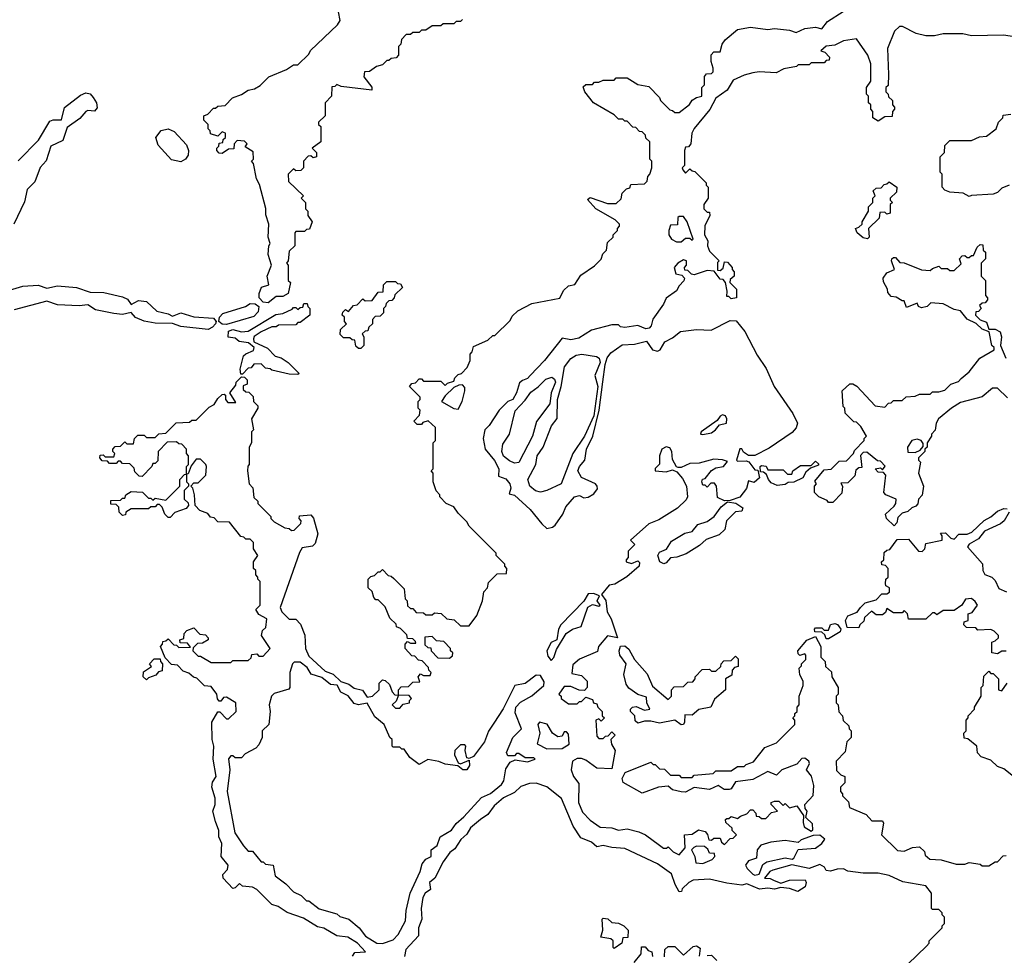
# Model space of a CAD drawing. Extents: x 2348354 to 2479840, y 460476 to 613653.
# Tile 298 of 305: x 2447970 to 2452517, y 600839 to 605159. Entities that reach past the tile are written whole.
import ezdxf

# ---------------------------------------------------------------- set-up
doc = ezdxf.new("R2010")
doc.units = 0

msp = doc.modelspace()

# ---------------------------------------------------------------- linework, layer by layer
at = {"layer": '0CON05XD'}
for points in [[(2450015, 605160), (2450005, 605150), (2449985, 605150), (2449975, 605140), (2449925, 605140), (2449915, 605130), (2449875, 605130), (2449845, 605110), (2449825, 605110), (2449815, 605100), (2449785, 605100), (2449775, 605090), (2449755, 605090), (2449733, 605067), (2449730, 605045), (2449720, 605035), (2449720, 604995), (2449708.3, 604981.7), (2449685, 604980), (2449675, 604970), (2449665, 604970), (2449645, 604950), (2449618.3, 604941.7), (2449585, 604920), (2449561.7, 604918.3), (2449560, 604895), (2449597, 604847), (2449597, 604833), (2449455, 604850), (2449435, 604860), (2449425, 604850), (2449411.7, 604848.3), (2449410, 604805), (2449380, 604775), (2449380, 604715), (2449350, 604685), (2449350, 604675), (2449360, 604665), (2449360, 604595), (2449320, 604565), (2449340, 604545), (2449340, 604525), (2449325, 604520), (2449315, 604530), (2449301.7, 604528.3), (2449280, 604505), (2449280, 604475), (2449268.3, 604461.7), (2449245, 604460), (2449235, 604470), (2449210, 604445), (2449211.7, 604411.7), (2449280, 604345), (2449270, 604335), (2449290, 604315), (2449290, 604285), (2449300, 604275), (2449300, 604255), (2449320, 604225), (2449308.3, 604191.7), (2449295, 604190), (2449285, 604180), (2449245, 604180), (2449240, 604175), (2449240, 604115), (2449215, 604090), (2449210, 604045), (2449202.5, 604035), (2449210, 604025), (2449210, 603955), (2449220, 603945), (2449210, 603895), (2449185, 603880), (2449155, 603880), (2449118.3, 603851.7), (2449094.2, 603854.2), (2449076.2, 603875), (2449076, 603895), (2449086.4, 603923.6), (2449120, 603935), (2449112.5, 603975), (2449132.5, 604025), (2449117.5, 604075), (2449120, 604115), (2449127.5, 604125), (2449117.5, 604155), (2449120, 604215), (2449107, 604257), (2449106.1, 604286.1), (2449077, 604397), (2449063, 604423), (2449050, 604495), (2449040, 604505), (2449050, 604515), (2449048.3, 604548.3), (2449011.7, 604571.7), (2449020, 604585), (2449008.3, 604598.3), (2448975, 604600), (2448960, 604585), (2448958.3, 604561.7), (2448935, 604560), (2448905, 604540), (2448891.7, 604541.7), (2448880, 604555), (2448880, 604565), (2448890, 604575), (2448891.7, 604588.3), (2448908.3, 604591.7), (2448910, 604605), (2448920, 604615), (2448920, 604635), (2448905, 604640), (2448885, 604620), (2448851.7, 604631.7), (2448850, 604645), (2448840, 604655), (2448840, 604675), (2448820, 604695), (2448820, 604715), (2448838.3, 604721.7), (2448865, 604750), (2448875, 604750), (2448885, 604760), (2448918.3, 604761.7), (2448953, 604797), (2448995, 604812.5), (2449025, 604832.5), (2449055, 604840), (2449080, 604855), (2449120, 604895), (2449201.7, 604928.3), (2449235, 604950), (2449255, 604950), (2449305, 605000), (2449313.6, 605016.4), (2449437.5, 605135), (2449450, 605155), (2449442.5, 605195)], [(2451555, 605100), (2451595, 605117.5), (2451645, 605124.3), (2451675, 605116.7), (2451699.7, 605150.3), (2451773.3, 605196.7)], [(2448873.6, 601456.4), (2448862.5, 601505), (2448872.5, 601535), (2448872.5, 601565), (2448856.7, 601615), (2448861.2, 601638.8), (2448876.7, 601665), (2448863.3, 601745), (2448866.7, 601805), (2448858.8, 601835), (2448858, 601915), (2448885, 601962.5), (2448895, 601962.5), (2448925, 601930), (2448935, 601930), (2448970, 601965), (2448967.5, 602005), (2448925, 602030), (2448911.7, 602028.3), (2448898.3, 602011.7), (2448891.7, 602011.7), (2448883, 602023), (2448880, 602045), (2448855, 602080), (2448823, 602083), (2448788.3, 602118.3), (2448773, 602123), (2448751.7, 602141.7), (2448725, 602150), (2448698.3, 602178.3), (2448671.7, 602181.7), (2448641.7, 602211.7), (2448620, 602265), (2448630, 602275), (2448631.7, 602288.3), (2448645, 602290), (2448655, 602300), (2448681.7, 602271.7), (2448695, 602270), (2448705, 602260), (2448758.3, 602261.7), (2448745, 602280), (2448711.7, 602281.7), (2448710, 602295), (2448728.3, 602301.7), (2448730, 602325), (2448741.7, 602338.3), (2448775, 602350), (2448801.7, 602321.7), (2448828.3, 602318.3), (2448840, 602305), (2448840, 602295), (2448815, 602280), (2448791.7, 602278.3), (2448771.7, 602258.3), (2448770, 602245), (2448795, 602220), (2448805, 602220), (2448855, 602190), (2448945, 602190), (2448955, 602200), (2449025, 602200), (2449038.3, 602211.7), (2449041.7, 602228.3), (2449065, 602230), (2449075, 602220), (2449095, 602220), (2449127.5, 602255), (2449087.5, 602315), (2449091.7, 602338.3), (2449107, 602353), (2449111.7, 602391.7), (2449075, 602412.5), (2449060, 602435), (2449080, 602455), (2449080, 602565), (2449070, 602575), (2449070, 602585), (2449060, 602595), (2449060, 602615), (2449050, 602625), (2449050, 602655), (2449070, 602685), (2449050, 602715), (2449050, 602745), (2449035, 602760), (2449015, 602760), (2449005, 602770), (2448991.7, 602771.7), (2448938.3, 602838.3), (2448885, 602840), (2448868.3, 602858.3), (2448851.7, 602861.7), (2448838.3, 602878.3), (2448801.7, 602891.7), (2448780, 602915), (2448777.5, 602965), (2448770, 602995), (2448760, 603005), (2448775, 603020), (2448795, 603020), (2448830, 603055), (2448832.5, 603095), (2448830, 603105), (2448805, 603130), (2448785, 603130), (2448761.7, 603098.3), (2448748.3, 603061.7), (2448740, 603060), (2448740, 603025), (2448750, 603015), (2448750, 603005), (2448730, 602985), (2448730, 602945), (2448748.3, 602928.3), (2448750, 602915), (2448738.3, 602901.7), (2448686.4, 602883.6), (2448665, 602860), (2448655, 602860), (2448640, 602875), (2448628.3, 602908.3), (2448615, 602920), (2448605, 602920), (2448595, 602910), (2448575, 602910), (2448565, 602900), (2448485, 602900), (2448460, 602885), (2448458.3, 602871.7), (2448445, 602870), (2448430, 602885), (2448428.3, 602908.3), (2448415, 602920), (2448391.7, 602921.7), (2448391.7, 602938.3), (2448435, 602940), (2448445, 602950), (2448455, 602950), (2448460, 602965), (2448485, 602980), (2448537, 602977), (2448565, 602950), (2448575, 602950), (2448585, 602940), (2448595, 602950), (2448645, 602940), (2448710, 603005), (2448710, 603035), (2448731.7, 603058.3), (2448740, 603060), (2448740, 603095), (2448750, 603105), (2448750, 603145), (2448740, 603155), (2448740, 603175), (2448718.3, 603198.3), (2448705, 603200), (2448695, 603210), (2448651.7, 603208.3), (2448610, 603165), (2448608.3, 603121.7), (2448595, 603110), (2448585, 603110), (2448580, 603095), (2448535, 603050), (2448521.7, 603051.7), (2448501.7, 603071.7), (2448498.3, 603088.3), (2448478.3, 603108.3), (2448445, 603110), (2448435, 603120), (2448425, 603120), (2448415, 603110), (2448385, 603110), (2448375, 603120), (2448351.7, 603121.7), (2448340, 603135), (2448341.7, 603148.3), (2448355, 603150), (2448365, 603140), (2448405, 603140), (2448410, 603155), (2448400, 603165), (2448400, 603175), (2448411.7, 603188.3), (2448435, 603190), (2448455, 603210), (2448465, 603200), (2448495, 603200), (2448500, 603225), (2448515, 603240), (2448545, 603240), (2448555, 603230), (2448595, 603230), (2448613, 603247), (2448645, 603250), (2448693, 603297), (2448755, 603300), (2448765, 603310), (2448785, 603310), (2448845, 603370), (2448868.3, 603381.7), (2448885, 603410), (2448905, 603427.5), (2448915, 603430), (2448920, 603425), (2448920, 603405), (2448931.7, 603391.7), (2448968.3, 603391.7), (2448940, 603435), (2448968.3, 603471.7), (2448970, 603485), (2448995, 603510), (2449008.3, 603508.3), (2449020, 603495), (2449020, 603475), (2449001.7, 603468.3), (2449001.7, 603451.7), (2449015, 603440), (2449028.3, 603438.3), (2449048.3, 603418.3), (2449050, 603395), (2449070, 603375), (2449070, 603365), (2449040, 603315), (2449050, 603265), (2449040, 603255), (2449040, 603205), (2449030, 603185), (2449030, 603105), (2449023, 603097), (2449022.5, 603075), (2449030, 603015), (2449047, 602997), (2449051.7, 602951.7), (2449070, 602935), (2449070, 602925), (2449130, 602865), (2449130, 602855), (2449145, 602840), (2449195, 602812.5), (2449215, 602810), (2449225, 602800), (2449238.3, 602801.7), (2449268.3, 602831.7), (2449270, 602845), (2449260, 602855), (2449261.7, 602868.3), (2449315, 602872.5), (2449326.4, 602856.4), (2449347.5, 602785), (2449335, 602740), (2449321.7, 602728.3), (2449275, 602720), (2449261.7, 602698.3), (2449172.5, 602445), (2449180, 602425), (2449215, 602390), (2449245, 602390), (2449267, 602367), (2449287, 602317), (2449290, 602255), (2449305, 602220), (2449381.2, 602151.2), (2449417.5, 602137.5), (2449453, 602103), (2449490.7, 602090.7), (2449515, 602072.5), (2449553, 602063), (2449575, 602030), (2449600, 602035), (2449630, 602065), (2449630, 602095), (2449645, 602110), (2449658.3, 602108.3), (2449678.3, 602088.3), (2449690, 602055), (2449701.7, 602041.7), (2449720, 602040), (2449720, 602065), (2449731.7, 602078.3), (2449765, 602080), (2449785, 602100), (2449818.3, 602101.7), (2449810, 602125), (2449821.7, 602138.3), (2449835, 602130), (2449865, 602130), (2449870, 602145), (2449860, 602155), (2449858.3, 602168.3), (2449828.3, 602198.3), (2449811.7, 602201.7), (2449795, 602220), (2449781.7, 602221.7), (2449750, 602255), (2449750, 602275), (2449761.7, 602288.3), (2449775, 602280), (2449800, 602280), (2449798.3, 602288.3), (2449785, 602300), (2449761.7, 602301.7), (2449758.3, 602318.3), (2449728.3, 602348.3), (2449710, 602355), (2449708.3, 602368.3), (2449680, 602395), (2449658.3, 602448.3), (2449625, 602480), (2449615, 602480), (2449605, 602490), (2449598.3, 602518.3), (2449580, 602535), (2449580, 602575), (2449591.7, 602588.3), (2449608.3, 602591.7), (2449625, 602610), (2449635, 602610), (2449645, 602620), (2449671.7, 602591.7), (2449685, 602590), (2449698.3, 602578.3), (2449745, 602530), (2449750, 602485), (2449760, 602475), (2449761.7, 602451.7), (2449775, 602440), (2449785, 602440), (2449801.7, 602421.7), (2449835, 602420), (2449845, 602410), (2449875, 602410), (2449885, 602420), (2449917, 602417), (2449943, 602393), (2449977, 602387), (2450005, 602360), (2450045, 602360), (2450081.7, 602408.3), (2450107.5, 602475), (2450113, 602517), (2450130, 602535), (2450135, 602560), (2450175, 602600), (2450218.3, 602601.7), (2450220, 602625), (2450210, 602635), (2450210, 602645), (2450170, 602685), (2450170, 602695), (2450045, 602820), (2450035, 602840), (2449995, 602880), (2449975, 602910), (2449940, 602925), (2449910, 602955), (2449910, 602965), (2449893, 602983), (2449880, 603025), (2449880, 603065), (2449870, 603075), (2449880, 603085), (2449880, 603205), (2449890, 603215), (2449890, 603275), (2449857, 603307), (2449831.7, 603298.3), (2449825, 603290), (2449805, 603290), (2449790, 603305), (2449817, 603333), (2449820, 603355), (2449810, 603365), (2449810, 603395), (2449820, 603405), (2449820, 603415), (2449770, 603465), (2449781.7, 603478.3), (2449798.3, 603481.7), (2449815, 603500), (2449825, 603500), (2449835, 603490), (2449915, 603490), (2449935, 603470), (2449945, 603480), (2449975, 603490), (2449980, 603505), (2449995, 603520), (2450010, 603525), (2450037, 603553), (2450050, 603585), (2450050, 603615), (2450060, 603625), (2450065, 603650), (2450131.7, 603678.3), (2450155, 603700), (2450165, 603700), (2450235, 603770), (2450245, 603790), (2450270, 603815), (2450335, 603847.5), (2450465, 603873.3), (2450481.9, 603908.1), (2450505, 603930), (2450534.1, 603935.9), (2450560.7, 603979.3), (2450625, 604022), (2450655, 604052.5), (2450663, 604077), (2450680, 604095), (2450685, 604130), (2450710, 604155), (2450710, 604165), (2450730, 604185), (2450730, 604195), (2450740, 604205), (2450740, 604215), (2450720, 604235), (2450630, 604285), (2450591.7, 604328.3), (2450605, 604337.5), (2450685, 604310), (2450725, 604310), (2450748.3, 604331.7), (2450751.7, 604358.3), (2450771.7, 604378.3), (2450788.3, 604381.7), (2450791.7, 604398.3), (2450855, 604400), (2450867, 604413), (2450870, 604435), (2450880, 604445), (2450890, 604475), (2450890, 604505), (2450880, 604515), (2450880, 604595), (2450861.7, 604611.7), (2450860, 604625), (2450845, 604640), (2450831.7, 604641.7), (2450815, 604660), (2450801.7, 604661.7), (2450775, 604690), (2450765, 604690), (2450755, 604700), (2450735, 604700), (2450715, 604720), (2450620, 604775), (2450580, 604825), (2450571.7, 604848.3), (2450585, 604860), (2450615, 604860), (2450625, 604870), (2450645, 604870), (2450665, 604880), (2450715, 604880), (2450725, 604890), (2450775, 604890), (2450825, 604860), (2450875, 604850), (2450925, 604800), (2450930, 604785), (2450971.7, 604741.7), (2450985, 604740), (2450995, 604730), (2451015, 604730), (2451063, 604767), (2451075, 604787.5), (2451095, 604800), (2451120, 604805), (2451120, 604845), (2451131.7, 604858.3), (2451133, 604897), (2451141.7, 604908.3), (2451165, 604910), (2451171.7, 604918.3), (2451172.5, 604935), (2451162.5, 604965), (2451163, 604997), (2451175, 605010), (2451205, 605010), (2451213.3, 605045), (2451227.5, 605065), (2451285, 605112.5), (2451345, 605123.3), (2451425, 605113.3), (2451455, 605117.5), (2451525, 605110), (2451555, 605100)], [(2452575, 605077.5), (2452513, 605087), (2452365, 605083.3), (2452325, 605092.5), (2452235, 605092.5), (2452195, 605083.3), (2452155, 605083.3), (2452110, 605095), (2452047, 605127), (2452033, 605127), (2452010, 605105), (2451977.5, 605025), (2451982.5, 604905), (2451980, 604855), (2451970, 604845), (2451970, 604825), (2451980, 604815), (2451981.7, 604801.7), (2452000, 604785), (2452000, 604765), (2452010, 604755), (2452010, 604745), (2452000, 604735), (2451998.3, 604711.7), (2451965, 604710), (2451935, 604690), (2451910, 604705), (2451910, 604735), (2451900, 604745), (2451900, 604765), (2451890, 604775), (2451890, 604805), (2451880, 604815), (2451880, 604845), (2451900, 604875), (2451900, 604955), (2451886.7, 604995), (2451835, 605070), (2451775, 605061.2), (2451735, 605041.2), (2451695, 605036.7), (2451670, 605015), (2451688.3, 605008.3), (2451710, 604985), (2451708.3, 604971.7), (2451695, 604970), (2451685, 604960), (2451625, 604960), (2451615, 604950), (2451565, 604950), (2451557, 604943), (2451498.3, 604931.7), (2451463, 604913), (2451385, 604917.5), (2451355, 604912.5), (2451315, 604902.5), (2451265, 604880), (2451236.4, 604833.6), (2451185, 604796.7), (2451156.7, 604743.3), (2451084.2, 604655.8), (2451074.1, 604634.1), (2451070, 604585), (2451058.3, 604571.7), (2451045, 604570), (2451040, 604555), (2451040, 604485), (2451030, 604475), (2451032.5, 604465), (2451045, 604450), (2451065, 604470), (2451075, 604460), (2451088.3, 604458.3), (2451140, 604405), (2451140, 604395), (2451150, 604385), (2451150, 604335), (2451130, 604305), (2451130, 604285), (2451145, 604270), (2451155, 604270), (2451157.5, 604255), (2451133.6, 604206.4), (2451132.5, 604165), (2451147.5, 604137.5), (2451146.7, 604115), (2451155, 604090), (2451200, 604045), (2451192.5, 604037.5), (2451191.7, 604001.7), (2451205, 604000), (2451218.3, 604011.7), (2451225, 604040), (2451238.3, 604038.3), (2451260, 604015), (2451260, 604005), (2451270, 603995), (2451270, 603975), (2451251.7, 603958.3), (2451250, 603945), (2451280, 603915), (2451280, 603875), (2451255, 603870), (2451245, 603880), (2451235, 603880), (2451237.5, 603905), (2451230, 603945), (2451218.3, 603958.3), (2451205, 603960), (2451177.5, 603997.5), (2451145, 604000), (2451085, 603980), (2451073, 603983), (2451055, 604000), (2451041.7, 604001.7), (2451040, 604015), (2451050, 604025), (2451050, 604045), (2451035, 604050), (2451010, 604035), (2450992.5, 604015), (2451000, 603985), (2451028.3, 603978.3), (2451040, 603965), (2451037, 603953), (2451015, 603930), (2451003, 603907), (2450955, 603872.5), (2450943.3, 603845), (2450894.1, 603775.9), (2450886.7, 603745), (2450877.5, 603735), (2450861.7, 603731.7), (2450825, 603746.2), (2450765, 603737.5), (2450745, 603740), (2450735, 603750), (2450705, 603750), (2450610, 603725), (2450551.7, 603688.3), (2450515, 603680), (2450475, 603687.5), (2450393.3, 603585), (2450328, 603515), (2450315, 603502), (2450292.5, 603492.5), (2450277.5, 603482.5), (2450263.8, 603435), (2450247.5, 603405), (2450223.9, 603396.1), (2450183.6, 603356.4), (2450137.5, 603285), (2450117.5, 603265), (2450110, 603225), (2450120, 603175), (2450162.7, 603122.7), (2450182.2, 603085), (2450180.7, 603050.7), (2450215, 603039.2), (2450232.9, 603015), (2450238, 602995), (2450230, 602970), (2450255, 602963.8), (2450327.5, 602897.5), (2450380.7, 602830.7), (2450405, 602810), (2450430, 602815), (2450442.5, 602825), (2450478, 602875), (2450491.4, 602908.6), (2450532, 602955), (2450555, 602961.1), (2450575, 602950.8), (2450595, 602954.5), (2450620.8, 602969.2), (2450638, 602992), (2450637.5, 603005), (2450628.5, 603015), (2450564.4, 603044.4), (2450548, 603075), (2450555.4, 603095), (2450579.5, 603125), (2450587.7, 603175), (2450617.1, 603235), (2450645.3, 603355), (2450663.6, 603486.4), (2450673.5, 603566.5), (2450683.3, 603596.7), (2450700.1, 603619.9), (2450752.3, 603657.7), (2450809.7, 603660.3), (2450864.3, 603674.3), (2450892.1, 603635), (2450915, 603628.5), (2450927.8, 603635), (2450949.5, 603670.5), (2450985, 603689.5), (2451020.9, 603719.1), (2451095, 603728.5), (2451163.3, 603725), (2451250.7, 603769.3), (2451278.9, 603768.9), (2451319.4, 603719.4), (2451375, 603609.4), (2451417.6, 603547.6), (2451454.5, 603465), (2451540.7, 603340.7), (2451561.8, 603295), (2451556.1, 603273.9), (2451537.9, 603252.1), (2451430.3, 603179.7), (2451365, 603146), (2451335.8, 603145.8), (2451312, 603162), (2451305, 603176.7), (2451295, 603177.5), (2451280, 603125), (2451285, 603120), (2451325, 603122.5), (2451336.4, 603116.4), (2451365, 603080), (2451378.3, 603078.3), (2451387, 603043), (2451361.7, 603021.7), (2451335, 603030), (2451326.1, 602993.9), (2451295, 602953.3), (2451251.7, 602938.3), (2451225, 602937.5), (2451191.7, 602951.7), (2451187.5, 603005), (2451178.3, 603018.3), (2451161.7, 603018.3), (2451145, 603000), (2451135, 603010), (2451125, 603010), (2451120, 603025), (2451123.6, 603036.4), (2451135, 603040), (2451165, 603077.5), (2451185, 603090), (2451220, 603095), (2451238.3, 603118.3), (2451215, 603126.7), (2451175, 603128.8), (2451108.3, 603111.7), (2451065, 603108.8), (2451025, 603091.2), (2451011.2, 603091.2), (2451003.3, 603093.3), (2450985, 603127.5), (2450980.9, 603165), (2450971.7, 603181.7), (2450955, 603186.7), (2450935.4, 603175), (2450925.2, 603145), (2450924.2, 603105.8), (2450905, 603086.2), (2450904.2, 603075), (2450955, 603071.2), (2450985, 603080), (2451005, 603071.2), (2451030.7, 603040.7), (2451049.2, 603005), (2451054.4, 602955), (2451048.5, 602941.5), (2451007.1, 602902.9), (2450920.8, 602849.2), (2450875, 602830.6), (2450790, 602755), (2450810, 602735), (2450780, 602705), (2450780, 602675), (2450770, 602665), (2450770, 602655), (2450795, 602647.5), (2450825, 602660), (2450831.7, 602651.7), (2450830, 602635), (2450773.6, 602586.4), (2450718.3, 602551.7), (2450691.7, 602548.3), (2450657.5, 602505), (2450676.4, 602476.4), (2450683.3, 602425), (2450701.7, 602391.7), (2450730, 602305), (2450685, 602313.3), (2450642.5, 602265), (2450638.3, 602241.7), (2450555, 602206.7), (2450525, 602180), (2450520, 602140), (2450565, 602130), (2450590, 602105), (2450590, 602075), (2450578.3, 602061.7), (2450553, 602063), (2450515, 602080), (2450485, 602080), (2450460, 602045), (2450470, 602035), (2450470, 602025), (2450505, 602000), (2450545, 602000), (2450555, 602010), (2450565, 602010), (2450585, 602030), (2450615, 602020), (2450620, 602005), (2450635, 602000), (2450640, 601985), (2450660, 601965), (2450660, 601945), (2450670, 601935), (2450655, 601920), (2450645, 601930), (2450630, 601925), (2450635, 601850), (2450645, 601840), (2450665, 601840), (2450675, 601850), (2450688.3, 601851.7), (2450705, 601870), (2450720, 601855), (2450700, 601835), (2450703, 601813), (2450720, 601785), (2450705, 601700), (2450635, 601702.5), (2450585, 601740), (2450565, 601747.5), (2450545, 601746.7), (2450523.3, 601735), (2450516.7, 601695), (2450527.5, 601665), (2450551.7, 601631.7), (2450550, 601545), (2450569.3, 601499.3), (2450605, 601462.5), (2450650.5, 601430.5), (2450705, 601426.7), (2450735, 601416.7), (2450775, 601423.3), (2450829.3, 601409.3), (2450860, 601395), (2450925, 601347.5), (2450943.6, 601333.6), (2450957, 601333), (2450965, 601340), (2450987, 601317), (2451015, 601302.5), (2451042.5, 601335), (2451040, 601395), (2451075, 601397.5), (2451105, 601417.5), (2451135, 601410), (2451147, 601397), (2451151.7, 601371.7), (2451165, 601370), (2451175, 601380), (2451205, 601380), (2451211.7, 601361.7), (2451225, 601350), (2451251.7, 601378.3), (2451265, 601380), (2451280, 601395), (2451260, 601415), (2451260, 601425), (2451231.7, 601451.7), (2451230, 601465), (2451235, 601470), (2451245, 601470), (2451255, 601480), (2451285, 601470), (2451298.3, 601481.7), (2451328.3, 601491.7), (2451345, 601510), (2451355, 601510), (2451370, 601495), (2451371.7, 601481.7), (2451385, 601480), (2451395, 601470), (2451415, 601470), (2451441.7, 601498.3), (2451470, 601505), (2451440, 601535), (2451440, 601545), (2451455, 601550), (2451475, 601550), (2451495, 601530), (2451505, 601540), (2451525, 601520), (2451558.3, 601528.3), (2451590, 601485), (2451587.5, 601452.5), (2451592.5, 601432.5), (2451625, 601412.5), (2451632.5, 601417.5), (2451631.2, 601445), (2451600, 601475), (2451606.7, 601505), (2451596.7, 601516.7), (2451596.2, 601535), (2451633.9, 601576.1), (2451637, 601623), (2451625.9, 601665.9), (2451603.3, 601695), (2451616.7, 601725), (2451613.8, 601735), (2451595, 601748.8), (2451582.5, 601747.5), (2451559.5, 601720.5), (2451490, 601695), (2451465, 601670), (2451425, 601686.7), (2451355, 601650), (2451275, 601640), (2451255, 601607.5), (2451246.1, 601603.9), (2451223.8, 601603.8), (2451195, 601622.5), (2451155, 601604.2), (2451085, 601614), (2451045, 601592), (2451025, 601594)], [(2447963, 604507), (2448057.1, 604602.9), (2448110, 604690), (2448125, 604696.2), (2448163.1, 604696.9), (2448177.2, 604752.8), (2448250.7, 604809.3), (2448275, 604820.9), (2448295, 604816.9), (2448309.9, 604799.9), (2448324.7, 604775), (2448328.2, 604751.8), (2448315, 604735.6), (2448285, 604738.8), (2448275, 604734.4), (2448247.5, 604702.5), (2448189.5, 604660.5), (2448169.4, 604600.6), (2448114, 604575), (2448092.6, 604507.4), (2448065, 604475.8), (2448039.7, 604410.3), (2448004.2, 604375), (2447991.8, 604318.2), (2447942.9, 604215)], [(2452540, 604395), (2452505, 604380), (2452485, 604360), (2452465, 604352.5), (2452365, 604347.5), (2452355, 604342.5), (2452327, 604357), (2452265, 604362.5), (2452241.7, 604371.7), (2452230, 604385), (2452230, 604445), (2452220, 604455), (2452220, 604525), (2452240, 604545), (2452241.7, 604578.3), (2452265, 604600), (2452365, 604600), (2452403, 604617), (2452435, 604620), (2452480, 604655), (2452490, 604685), (2452510, 604705), (2452511.7, 604718.3), (2452547, 604723)], [(2448715, 604502.5), (2448671.7, 604511.7), (2448609.7, 604579.7), (2448598.6, 604615), (2448623.4, 604646.6), (2448655, 604654), (2448682.8, 604642.8), (2448740.3, 604580.3), (2448750, 604555), (2448747.5, 604532.5), (2448736, 604514), (2448715, 604502.5)], [(2451885, 604147.5), (2451865, 604152), (2451837.5, 604175), (2451830, 604195), (2451845, 604200), (2451860, 604215), (2451860, 604225), (2451890, 604275), (2451890, 604295), (2451910, 604315), (2451910, 604335), (2451920, 604345), (2451911.7, 604368.3), (2451925, 604380), (2451948.3, 604381.7), (2451961.7, 604398.3), (2451975, 604400), (2451985, 604410), (2452020, 604385), (2452018.3, 604361.7), (2451990, 604335), (2451990, 604325), (2452000, 604315), (2451990, 604305), (2451990, 604265), (2451975, 604260), (2451965, 604270), (2451941.7, 604268.3), (2451938.3, 604241.7), (2451890, 604195), (2451892.5, 604155), (2451885, 604147.5)], [(2451025, 604132.5), (2451045, 604150), (2451065, 604150), (2451075, 604140), (2451080, 604145), (2451052.5, 604225), (2451035, 604250), (2451015, 604250), (2451010, 604245), (2451008.3, 604211.7), (2450975, 604210), (2450967.5, 604185), (2450967.5, 604165), (2450980, 604145), (2451003, 604133), (2451025, 604132.5)], [(2452532.3, 603412.3), (2452485, 603458), (2452463, 603457), (2452415, 603417.5), (2452315, 603391.2), (2452273.8, 603365), (2452213.3, 603315), (2452202.5, 603295), (2452197, 603263), (2452180, 603245), (2452180, 603235), (2452160, 603205), (2452160, 603185), (2452150, 603175), (2452150, 603165), (2452120, 603135), (2452120, 603125), (2452130, 603115), (2452120, 603065), (2452143.8, 603005), (2452137, 602963), (2452120, 602945), (2452117.5, 602922.5), (2452108.3, 602911.7), (2452090, 602905), (2452071.7, 602888.3), (2452045, 602880), (2452025, 602860), (2452020, 602835), (2452008.3, 602821.7), (2451972.5, 602855), (2451967.5, 602875), (2452008.3, 602911.7), (2452016.7, 602925), (2452017.5, 602945), (2451970, 602965), (2451960, 602975), (2451970, 603055), (2451958.3, 603068.3), (2451935, 603070), (2451920, 603085), (2451945, 603090), (2451955, 603080), (2451967, 603097), (2451945, 603120), (2451931.7, 603121.7), (2451881.7, 603161.7), (2451865, 603160), (2451853, 603147), (2451858.3, 603091.7), (2451845, 603090), (2451831.7, 603078.3), (2451827, 603053), (2451795, 603020), (2451761.7, 603018.3), (2451770, 603005), (2451767, 602973), (2451725, 602930), (2451705, 602930), (2451698.3, 602938.3), (2451660, 602955), (2451640, 602975), (2451640, 603005), (2451650, 603015), (2451641.7, 603028.3), (2451685, 603080), (2451717, 603083), (2451755, 603120), (2451788.3, 603121.7), (2451820, 603155), (2451825, 603170), (2451870, 603215), (2451870, 603225), (2451880, 603235), (2451855, 603280), (2451835, 603300), (2451821.7, 603301.7), (2451781.7, 603341.7), (2451780, 603365), (2451772.5, 603372.5), (2451767.5, 603445), (2451803, 603477), (2451817, 603477), (2451836.4, 603466.4), (2451920, 603375), (2451965, 603370), (2451981.7, 603388.3), (2451995, 603390), (2452005, 603400), (2452045, 603400), (2452063, 603417), (2452105, 603420), (2452125, 603430), (2452175, 603430), (2452185, 603440), (2452215, 603440), (2452241.7, 603448.3), (2452270, 603475), (2452305, 603487.5), (2452318.3, 603501.7), (2452355, 603532.5), (2452403.6, 603596.4), (2452470, 603635), (2452470, 603645), (2452460, 603655), (2452447.5, 603717.5), (2452415, 603730), (2452386.2, 603756.2), (2452345, 603776), (2452314, 603814), (2452285, 603820.8), (2452235, 603846.2), (2452178.3, 603851.7), (2452160, 603835), (2452135, 603827.5), (2452120, 603835), (2452115, 603850), (2452065, 603830), (2452055, 603860), (2452045, 603860), (2452017, 603877), (2451995, 603880), (2451978.3, 603898.3), (2451977.5, 603915), (2451958.3, 603948.3), (2451957.5, 603965), (2451975, 603990), (2452010, 604005), (2451996.7, 604045), (2451997.5, 604055), (2452005, 604060), (2452015, 604060), (2452035, 604037.5), (2452055, 604036), (2452135, 604003.8), (2452175, 604000), (2452185, 604010), (2452215, 604020), (2452225, 604010), (2452255, 604010), (2452265, 604000), (2452285, 604000), (2452318.3, 604031.7), (2452310, 604055), (2452321.7, 604068.3), (2452335, 604070), (2452345, 604060), (2452355, 604060), (2452365, 604070), (2452375, 604070), (2452391.7, 604108.3), (2452405, 604120), (2452418.3, 604118.3), (2452420, 604095), (2452430, 604085), (2452430, 604055), (2452410, 604035), (2452410, 603975), (2452430, 603955), (2452430, 603885), (2452440, 603875), (2452440, 603865), (2452428.3, 603851.7), (2452415, 603850), (2452401.7, 603838.3), (2452410, 603825), (2452398.3, 603811.7), (2452385, 603810), (2452383.3, 603795), (2452405, 603772.5), (2452435, 603762.5), (2452445, 603730), (2452475, 603730), (2452497.5, 603717.5), (2452503.8, 603695), (2452500, 603655), (2452524, 603595)], [(2449545, 603640), (2449535, 603640), (2449521.7, 603651.7), (2449518.3, 603678.3), (2449505, 603680), (2449495, 603690), (2449465, 603690), (2449450, 603705), (2449451.7, 603728.3), (2449480, 603755), (2449470, 603765), (2449470, 603785), (2449460, 603795), (2449461.7, 603808.3), (2449475, 603820), (2449488.3, 603811.7), (2449511.7, 603838.3), (2449528.3, 603841.7), (2449555, 603870), (2449565, 603860), (2449598.3, 603861.7), (2449625, 603900), (2449648.3, 603901.7), (2449650, 603935), (2449665, 603950), (2449705, 603950), (2449715, 603940), (2449728.3, 603938.3), (2449738.3, 603921.7), (2449701.7, 603888.3), (2449700, 603875), (2449688.3, 603861.7), (2449675, 603860), (2449661.7, 603848.3), (2449660, 603835), (2449650, 603825), (2449650, 603805), (2449635, 603790), (2449611.7, 603788.3), (2449600, 603775), (2449600, 603755), (2449581.7, 603738.3), (2449578.3, 603721.7), (2449565, 603720), (2449551.7, 603708.3), (2449560, 603695), (2449560, 603655), (2449545, 603640)], [(2447825, 603880.6), (2447985, 603928.9), (2448055, 603932.7), (2448095, 603918.2), (2448145, 603930.4), (2448231.9, 603921.9), (2448295, 603900.7), (2448358.9, 603898.9), (2448445, 603878.5), (2448467.6, 603867.6), (2448485, 603843.3), (2448518.1, 603861.9), (2448555, 603857.8), (2448603.1, 603813.1), (2448655, 603800.6), (2448675, 603789.2), (2448715, 603804.3), (2448775, 603787.1), (2448865, 603780), (2448877.5, 603765), (2448874.2, 603755), (2448860.8, 603739.2), (2448841.2, 603728.8), (2448715, 603742.5), (2448675.9, 603755.9), (2448595, 603757.5), (2448545, 603766.4), (2448505, 603783.3), (2448485, 603806), (2448445, 603797.7), (2448405, 603802.7), (2448319.5, 603819.5), (2448285, 603842.7), (2448245, 603837.5), (2448145, 603842.7), (2448095, 603859.6), (2447945, 603819.2)], [(2448925, 603751.2), (2448905, 603752), (2448890, 603765), (2448892.5, 603785), (2448907.9, 603802.1), (2449012.5, 603835), (2449035, 603847.5), (2449057.1, 603847.1), (2449074.2, 603835), (2449070.9, 603809.1), (2449051.7, 603788.3), (2448925, 603751.2)], [(2449255, 603520), (2449215, 603522.5), (2449135, 603540), (2449127, 603547), (2449105, 603550), (2449085, 603570), (2449051.7, 603568.3), (2449038.3, 603551.7), (2449025, 603550), (2448998.3, 603521.7), (2448991.7, 603521.7), (2448987.5, 603545), (2449004, 603606), (2449013.8, 603616.2), (2449049.3, 603630.7), (2449052.5, 603645), (2449026.7, 603666.7), (2448983, 603673), (2448965, 603687.5), (2448933, 603693), (2448935, 603720), (2448955, 603728.8), (2448995, 603716.7), (2449025, 603720), (2449153, 603797), (2449185, 603802.5), (2449228.3, 603821.7), (2449235, 603830), (2449245, 603830), (2449255, 603820), (2449265, 603830), (2449278.3, 603831.7), (2449281.7, 603848.3), (2449298.3, 603848.3), (2449300, 603835), (2449310, 603825), (2449310, 603795), (2449265, 603760), (2449255, 603760), (2449245, 603750), (2449165, 603747.5), (2449155, 603740), (2449135, 603740), (2449085, 603717.5), (2449053.6, 603696.4), (2449050, 603685), (2449051.7, 603671.7), (2449115, 603642.5), (2449150, 603605), (2449177, 603597), (2449210, 603575), (2449260, 603525), (2449255, 603520)], [(2450375, 602976.8), (2450352.5, 602982.5), (2450326, 603005), (2450316.2, 603035), (2450353.4, 603105), (2450359.2, 603145), (2450387.5, 603185), (2450426.2, 603283.8), (2450452.3, 603317.7), (2450453.9, 603405), (2450470.9, 603465), (2450485.6, 603555), (2450515.4, 603594.6), (2450540.5, 603609.5), (2450566.4, 603613.6), (2450633.3, 603603.3), (2450645.6, 603595), (2450650, 603575), (2450625.7, 603515), (2450639.4, 603465), (2450620.9, 603329.1), (2450578.2, 603235), (2450524.6, 603155), (2450470, 603015), (2450405, 602984.7), (2450375, 602976.8)], [(2450255, 603111.5), (2450232.3, 603122.3), (2450203.9, 603143.9), (2450195.8, 603165), (2450201.5, 603198.5), (2450232.2, 603245), (2450257.7, 603352.3), (2450305, 603401.5), (2450330.9, 603439.1), (2450365, 603463.3), (2450400.5, 603499.5), (2450427.3, 603507.3), (2450439.2, 603499.2), (2450444.6, 603485), (2450424.8, 603435.2), (2450418.9, 603385), (2450356.3, 603303.6), (2450337.8, 603235), (2450275, 603114.2), (2450255, 603111.5)], [(2449995, 603360), (2450013.8, 603395), (2450025.7, 603445), (2450025, 603460), (2450015, 603472.5), (2449998.3, 603471.7), (2449975, 603460), (2449935, 603422.5), (2449917.5, 603395), (2449975, 603363.8), (2449995, 603360)], [(2451125, 603244), (2451165, 603251.4), (2451184, 603265), (2451201.5, 603288.5), (2451234.6, 603295.4), (2451236.2, 603315), (2451229.3, 603329.3), (2451215, 603334.6), (2451205, 603327.3), (2451191.5, 603308.5), (2451117.5, 603255), (2451113.3, 603245), (2451125, 603244)], [(2452105, 603160), (2452128.3, 603171.7), (2452141.7, 603188.3), (2452141.7, 603201.7), (2452132.5, 603215), (2452115, 603222), (2452090, 603215), (2452070, 603185), (2452071.7, 603161.7), (2452105, 603160)], [(2451468.3, 603008.3), (2451440.7, 603020.7), (2451427.5, 603035), (2451418.3, 603058.3), (2451405, 603070), (2451391.7, 603071.7), (2451390, 603095), (2451395, 603100), (2451417, 603097), (2451425, 603080), (2451495, 603080), (2451515, 603060), (2451535, 603060), (2451540, 603075), (2451575, 603100), (2451625, 603100), (2451645, 603120), (2451658.3, 603108.3), (2451658.3, 603101.7), (2451621.7, 603088.3), (2451600, 603070), (2451586.7, 603043.3), (2451545, 603022.5), (2451518.3, 603021.7), (2451505, 603012.5), (2451468.3, 603008.3)], [(2450945, 602646.2), (2450926.7, 602655), (2450916.2, 602685), (2450925, 602700), (2450956.7, 602713.3), (2450979.7, 602750.3), (2451041.8, 602788.2), (2451075, 602796.2), (2451102, 602828), (2451145, 602841.2), (2451176.7, 602865), (2451210, 602910), (2451238.3, 602931.7), (2451277, 602927), (2451310, 602905), (2451305, 602890), (2451275, 602886.7), (2451233.3, 602845), (2451225.8, 602805), (2451199.7, 602780.3), (2451140.9, 602759.1), (2451108.7, 602731.3), (2451047.1, 602692.9), (2451005, 602676.9), (2450975, 602673.3), (2450955, 602651.2), (2450945, 602646.2)], [(2452525, 602243.3), (2452505, 602242.5), (2452485, 602230), (2452460, 602235), (2452460, 602285), (2452475, 602290), (2452490, 602305), (2452490, 602315), (2452470, 602335), (2452455, 602342.5), (2452395, 602340), (2452385, 602350), (2452343, 602353), (2452330, 602365), (2452331.7, 602378.3), (2452350, 602385), (2452350, 602415), (2452368.3, 602421.7), (2452392.5, 602455), (2452383, 602473), (2452365, 602486.7), (2452337, 602483), (2452320, 602455), (2452285, 602430), (2452235, 602430), (2452205, 602410), (2452195, 602420), (2452185, 602420), (2452155, 602390), (2452075, 602390), (2452070, 602415), (2452055, 602430), (2452045, 602420), (2452005, 602420), (2451975, 602440), (2451968.3, 602421.7), (2451955, 602410), (2451925, 602410), (2451903, 602427), (2451871.7, 602398.3), (2451868.3, 602381.7), (2451850, 602365), (2451845, 602350), (2451791.7, 602351.7), (2451783.3, 602385), (2451794.1, 602405.9), (2451837, 602423), (2451853.3, 602445), (2451874.1, 602465.9), (2451925, 602480), (2451951.7, 602508.3), (2451975, 602507.5), (2451987.5, 602515), (2451986.7, 602535), (2451970, 602545), (2451967.5, 602555), (2451970, 602575), (2451980, 602585), (2451980, 602625), (2451968.3, 602638.3), (2451951.7, 602641.7), (2451950, 602655), (2451960, 602665), (2451961.7, 602698.3), (2451975, 602710), (2451988.3, 602711.7), (2452021.7, 602758.3), (2452075, 602760), (2452120, 602705), (2452137, 602703), (2452150, 602715), (2452155, 602740), (2452230, 602755), (2452230, 602775), (2452221.7, 602788.3), (2452245, 602790), (2452270, 602765), (2452285, 602760), (2452306.7, 602783.3), (2452345, 602783.8), (2452367.3, 602792.7), (2452423.6, 602846.4), (2452455, 602863.3), (2452485, 602890), (2452515, 602901.2), (2452530, 602900)], [(2452538.8, 602885), (2452515.6, 602844.4), (2452498.9, 602831.1), (2452425, 602796.7), (2452397.7, 602762.3), (2452355, 602736.7), (2452347.5, 602725), (2452416.1, 602646.1), (2452417.5, 602615), (2452427, 602597), (2452460, 602585), (2452475, 602570), (2452491.7, 602531.7), (2452526.4, 602516.4)], [(2450425, 602200), (2450437, 602213), (2450449.3, 602250.7), (2450493.3, 602325), (2450522.5, 602345), (2450563.3, 602356.7), (2450594.4, 602445.6), (2450615, 602458.8), (2450645, 602450), (2450650, 602455), (2450637.5, 602475), (2450648.3, 602498.3), (2450619.3, 602509.3), (2450595, 602507.5), (2450575.6, 602474.4), (2450469.2, 602365), (2450458, 602345), (2450450, 602295), (2450425, 602282.5), (2450403.8, 602245), (2450409.3, 602219.3), (2450425, 602200)], [(2451705, 602300), (2451695, 602300), (2451688.3, 602318.3), (2451675, 602330), (2451641.7, 602331.7), (2451640, 602345), (2451645, 602350), (2451675, 602350), (2451685, 602340), (2451705, 602340), (2451715, 602366.7), (2451735, 602371.2), (2451746.1, 602366.1), (2451762.5, 602345), (2451758.3, 602331.7), (2451705, 602300)], [(2449955, 602210), (2449968.3, 602221.7), (2449970, 602235), (2449960, 602245), (2449960, 602255), (2449928.3, 602288.3), (2449895, 602290), (2449875, 602310), (2449841.7, 602308.3), (2449841.7, 602271.7), (2449855, 602260), (2449868.3, 602258.3), (2449870, 602245), (2449901.7, 602211.7), (2449955, 602210)], [(2451025, 601594), (2450985, 601603.3), (2450965, 601620), (2450920, 601615), (2450845, 601587.5), (2450757, 601637), (2450752.5, 601655), (2450766.7, 601683.3), (2450885, 601730), (2450895, 601720), (2450905, 601720), (2450925, 601700), (2450948.3, 601698.3), (2450975, 601670), (2451015, 601670), (2451025, 601660), (2451075, 601660), (2451085, 601670), (2451171.7, 601678.3), (2451185, 601690), (2451255, 601690), (2451285, 601710), (2451315, 601710), (2451325, 601720), (2451358.3, 601731.7), (2451411.7, 601798.3), (2451465, 601820), (2451550, 601905), (2451550, 601925), (2451540, 601935), (2451550, 601945), (2451550, 601955), (2451560, 601965), (2451560, 601985), (2451570, 601995), (2451570, 602035), (2451587.5, 602085), (2451587.5, 602105), (2451573, 602133), (2451570, 602165), (2451580, 602175), (2451580, 602185), (2451600, 602205), (2451600, 602225), (2451595, 602230), (2451573, 602223), (2451565, 602230), (2451563.3, 602245), (2451605, 602294), (2451645, 602310), (2451670, 602265), (2451670, 602215), (2451690, 602195), (2451691.7, 602171.7), (2451718.3, 602148.3), (2451720, 602125), (2451750, 602075), (2451750, 602045), (2451740, 602035), (2451740, 602005), (2451750, 601995), (2451753, 601963), (2451770, 601945), (2451773, 601923), (2451798.3, 601898.3), (2451800, 601885), (2451810, 601875), (2451810, 601845), (2451790, 601825), (2451781.7, 601778.3), (2451740, 601735), (2451741.7, 601691.7), (2451761.7, 601671.7), (2451780, 601665), (2451780, 601635), (2451760, 601615), (2451760, 601595), (2451770, 601585), (2451770, 601575), (2451797, 601547), (2451801.7, 601521.7), (2451878.3, 601488.3), (2451905, 601460), (2451955, 601460), (2451958.3, 601448.3), (2451950, 601395), (2452023, 601323), (2452055, 601320), (2452093, 601337), (2452125, 601340), (2452148.3, 601318.3), (2452151.7, 601301.7), (2452173, 601283), (2452225, 601280), (2452295, 601260), (2452335, 601260), (2452355, 601267.5), (2452405, 601260), (2452415, 601252.5), (2452445, 601252.5)], [(2451025, 601902.5), (2450995, 601924.2), (2450925, 601910), (2450885, 601920), (2450855, 601920), (2450825, 601910), (2450811.7, 601921.7), (2450810, 601945), (2450790, 601965), (2450790, 601975), (2450800, 601985), (2450817, 601987), (2450855, 601970), (2450880, 601975), (2450866.2, 602005), (2450865, 602030), (2450825, 602042.5), (2450782.3, 602072.3), (2450770.5, 602090.5), (2450759.2, 602135), (2450771.4, 602185), (2450741.5, 602225), (2450737.9, 602245), (2450745, 602266.7), (2450765, 602268), (2450782.7, 602252.7), (2450809.2, 602205), (2450868.2, 602138.2), (2450891.7, 602081.7), (2450965, 602020), (2450980, 602035), (2450980, 602065), (2450991.7, 602078.3), (2451035, 602080), (2451055, 602100), (2451078.3, 602101.7), (2451090, 602115), (2451090, 602125), (2451121.7, 602158.3), (2451155, 602160), (2451165, 602150), (2451185, 602150), (2451208.3, 602171.7), (2451210, 602185), (2451221.7, 602198.3), (2451255, 602200), (2451275, 602220), (2451288.3, 602208.3), (2451288.3, 602171.7), (2451271.7, 602168.3), (2451260, 602155), (2451258.3, 602131.7), (2451230, 602115), (2451230, 602065), (2451178.8, 602021.2), (2451161.2, 601985), (2451106.4, 601973.6), (2451075, 601947.5), (2451041.7, 601948.3), (2451040.8, 601915), (2451035, 601904), (2451025, 601902.5)], [(2448555, 602110), (2448540, 602125), (2448541.7, 602148.3), (2448578.3, 602171.7), (2448570, 602185), (2448591.7, 602208.3), (2448618.3, 602208.3), (2448620, 602195), (2448630, 602185), (2448628.3, 602151.7), (2448611.7, 602148.3), (2448598.3, 602131.7), (2448565, 602120), (2448555, 602110)], [(2449645, 600892.5), (2449695, 600910), (2449717.5, 600935), (2449751.7, 600998.3), (2449754.1, 601045.9), (2449773.3, 601125), (2449818.8, 601225), (2449828.3, 601261.7), (2449845, 601283.3), (2449870, 601295), (2449870, 601325), (2449897.5, 601345), (2449912.5, 601385), (2449963.9, 601416.1), (2449985, 601447.5), (2450021.7, 601478.3), (2450102.3, 601567.7), (2450143.6, 601586.4), (2450195, 601626.7), (2450206, 601645), (2450215, 601700), (2450235, 601730), (2450258.3, 601741.7), (2450315, 601732.5), (2450350, 601745), (2450345, 601750), (2450305, 601750), (2450275, 601770), (2450265, 601770), (2450255, 601760), (2450225, 601760), (2450217.5, 601775), (2450247.5, 601845), (2450287.5, 601885), (2450258.3, 601958.3), (2450261.2, 601985), (2450282.1, 602007.9), (2450335, 602037.5), (2450390, 602085), (2450391.7, 602101.7), (2450375, 602130), (2450355, 602132.5), (2450305, 602093.3), (2450256.1, 602083.9), (2450203.1, 601976.9), (2450158.9, 601911.1), (2450135, 601873.3), (2450116.2, 601823.8), (2450065, 601757.1), (2450045, 601747.5), (2450035, 601750), (2450027.5, 601785), (2450030, 601805), (2450025, 601810), (2450005, 601810), (2449980, 601785), (2449977.5, 601765), (2449995, 601727.5), (2450005, 601723.3), (2450045, 601740), (2450046.9, 601715), (2450035, 601695.8), (2450015.7, 601695.7), (2449994, 601714), (2449935, 601721.1), (2449905, 601733.8), (2449855, 601742.5), (2449815, 601720), (2449771.7, 601751.7), (2449745, 601790), (2449735, 601790), (2449725, 601800), (2449695, 601800), (2449690, 601805), (2449690, 601835), (2449680, 601845), (2449652.5, 601905), (2449610, 601940), (2449575, 602002.5), (2449535, 601995.7), (2449515, 602002), (2449487, 602037), (2449452.9, 602052.9), (2449436.2, 602086.2), (2449405, 602088.6), (2449365, 602121.2), (2449316.7, 602136.7), (2449298, 602168), (2449265, 602192.5), (2449238.3, 602191.7), (2449230, 602185), (2449217.5, 602145), (2449217.5, 602075), (2449213, 602067), (2449145, 602047.5), (2449133.3, 602035), (2449122.5, 601995), (2449127.5, 601965), (2449120, 601905), (2449090, 601875), (2449090, 601845), (2449075, 601810), (2449060, 601795), (2449010.7, 601769.3), (2448995, 601750), (2448965, 601750), (2448955, 601760), (2448945, 601760), (2448933.6, 601746.4), (2448940, 601695), (2448928, 601595), (2448964.2, 601404.2), (2449003.6, 601343.6), (2449025, 601320), (2449045, 601320), (2449085, 601270), (2449095, 601270), (2449105, 601260), (2449140, 601255), (2449150, 601205), (2449199.3, 601169.3), (2449235, 601132.5), (2449270, 601115), (2449295, 601090), (2449305, 601090), (2449353, 601053), (2449435, 601030), (2449448.3, 601018.3), (2449490, 601005), (2449537.5, 600965), (2449567, 600927), (2449620, 600895), (2449645, 600892.5)], [(2452560, 601665), (2452515, 601700), (2452485, 601710), (2452455, 601740), (2452410, 601755), (2452393, 601773), (2452390, 601805), (2452348.3, 601838.3), (2452331.7, 601841.7), (2452330, 601865), (2452340, 601875), (2452340, 601925), (2452350, 601935), (2452350, 601945), (2452380, 601975), (2452380, 601985), (2452410, 602035), (2452410, 602075), (2452420, 602085), (2452421.7, 602128.3), (2452445, 602150), (2452455, 602140), (2452465, 602140), (2452490, 602115), (2452490, 602065), (2452505, 602060), (2452530, 602095)], [(2449725, 601980), (2449741.7, 601998.3), (2449770, 602005), (2449770, 602015), (2449780, 602025), (2449768.3, 602038.3), (2449720, 602040), (2449708.3, 602011.7), (2449690, 601995), (2449705, 601980), (2449725, 601980)], [(2450405, 601792.5), (2450475, 601793.3), (2450507, 601813), (2450505, 601860), (2450495, 601870), (2450485, 601870), (2450475, 601850), (2450455, 601847.5), (2450430, 601865), (2450405.8, 601905.8), (2450370, 601915), (2450362.5, 601905), (2450372.5, 601865), (2450360, 601815), (2450405, 601792.5)], [(2452071.7, 600798.3), (2452158.3, 600881.7), (2452170, 600895), (2452170, 600905), (2452230, 600965), (2452230, 600975), (2452240, 600985), (2452240, 601015), (2452230, 601025), (2452230, 601035), (2452215, 601050), (2452185, 601050), (2452180, 601055), (2452180, 601125), (2452155, 601160), (2452048.3, 601178.3), (2451985, 601207.5), (2451935, 601217.5), (2451865, 601217.5), (2451795, 601227.5), (2451775, 601237.5), (2451745, 601236.7), (2451715, 601227.5), (2451695, 601230), (2451686.4, 601246.4), (2451665, 601257.5), (2451615, 601240), (2451535, 601256), (2451447.5, 601232.5), (2451434.5, 601225.5), (2451410, 601195), (2451435, 601193.8), (2451451.2, 601185), (2451485, 601172.5), (2451525, 601185.6), (2451597, 601187), (2451602.5, 601175), (2451597.5, 601155), (2451563, 601133), (2451525, 601147.5), (2451485, 601152.5), (2451455, 601143.8), (2451425, 601148.8), (2451386.2, 601143.8), (2451328.3, 601168.3), (2451305, 601163.3), (2451235, 601172), (2451155, 601190), (2451080, 601185), (2451060, 601175), (2451030, 601145), (2451026.4, 601133.6), (2451015, 601132.5), (2450996.7, 601165), (2450980, 601215), (2450915, 601261.2), (2450765, 601332.5), (2450705, 601336.7), (2450665, 601346.2), (2450635, 601340), (2450610.7, 601360.7), (2450561.2, 601381.2), (2450526.2, 601435), (2450472.3, 601562.3), (2450405, 601616.7), (2450355, 601633.3), (2450325, 601632), (2450285, 601618.8), (2450255, 601590), (2450203.9, 601566.1), (2450160.5, 601529.5), (2450131.7, 601488.3), (2450097.5, 601465), (2450052.3, 601427.7), (2450035, 601397.5), (2450007, 601373), (2449979.3, 601330.7), (2449957, 601313), (2449925, 601270), (2449887.5, 601195), (2449862.5, 601175), (2449867.5, 601142.5), (2449842.5, 601125), (2449832.5, 601105), (2449823.3, 601055), (2449827.5, 601005), (2449812.5, 600965), (2449811.7, 600928.3), (2449753.9, 600866.1), (2449746.7, 600833.3)], [(2449507.5, 600835), (2449518.3, 600851.7), (2449567.5, 600855), (2449530, 600895), (2449485, 600922.5), (2449435, 600928.8), (2449375, 600963.3), (2449345, 600970), (2449280.7, 601010.7), (2449205, 601036.7), (2449163.6, 601063.6), (2449135, 601073.3), (2449065, 601142.5), (2449045, 601153.3), (2448998.3, 601158.3), (2448985, 601170), (2448965, 601150), (2448955, 601147.5), (2448910, 601195), (2448908.3, 601211.7), (2448930, 601235), (2448932.5, 601255), (2448901.2, 601295), (2448903.8, 601355), (2448890, 601385), (2448890, 601415), (2448873.6, 601456.4)], [(2451365, 601208), (2451385, 601213.3), (2451401.7, 601258.3), (2451419.7, 601270.3), (2451505, 601288.9), (2451537.3, 601282.7), (2451545, 601286.7), (2451565, 601327.5), (2451645, 601332.9), (2451673.8, 601355), (2451687.5, 601375), (2451665, 601393.3), (2451635, 601392.5), (2451578.3, 601371.7), (2451565, 601360), (2451505, 601368.8), (2451438.3, 601361.7), (2451392.3, 601347.7), (2451375.7, 601325), (2451372.5, 601287.5), (2451335.8, 601274.2), (2451322.5, 601255), (2451329.5, 601239.5), (2451355, 601213.8), (2451365, 601208)], [(2451125, 601262.5), (2451168.3, 601281.7), (2451180, 601295), (2451178.3, 601308.3), (2451155, 601310), (2451148.3, 601328.3), (2451131.7, 601341.7), (2451095, 601342.5), (2451083, 601337), (2451072.5, 601325), (2451087.5, 601295), (2451092.5, 601265), (2451125, 601262.5)], [(2452445, 601252.5), (2452475, 601270), (2452485, 601270), (2452511.7, 601298.3), (2452525, 601300)], [(2450715, 600870), (2450710, 600875), (2450710, 600905), (2450700, 600915), (2450653, 600923), (2450662.5, 600955), (2450660, 601005), (2450665, 601010), (2450686.7, 601006.7), (2450705, 600990), (2450735, 600987.5), (2450760, 600975), (2450780, 600955), (2450778.3, 600921.7), (2450755, 600920), (2450750, 600895), (2450715, 600870)], [(2450807.5, 600805), (2450840, 600845), (2450841.7, 600878.3), (2450858.3, 600878.3), (2450871.7, 600861.7), (2450890, 600855), (2450893, 600833)], [(2450948.3, 600831.7), (2450950, 600865), (2450965, 600880), (2450995, 600880), (2451035, 600840), (2451080, 600880), (2451095, 600882.5), (2451111.7, 600871.7), (2451107.5, 600835)], [(2451145, 600837.5), (2451165, 600840), (2451190, 600815)]]:
    msp.add_lwpolyline(points, dxfattribs=at)

doc.saveas('drawing.dxf')
